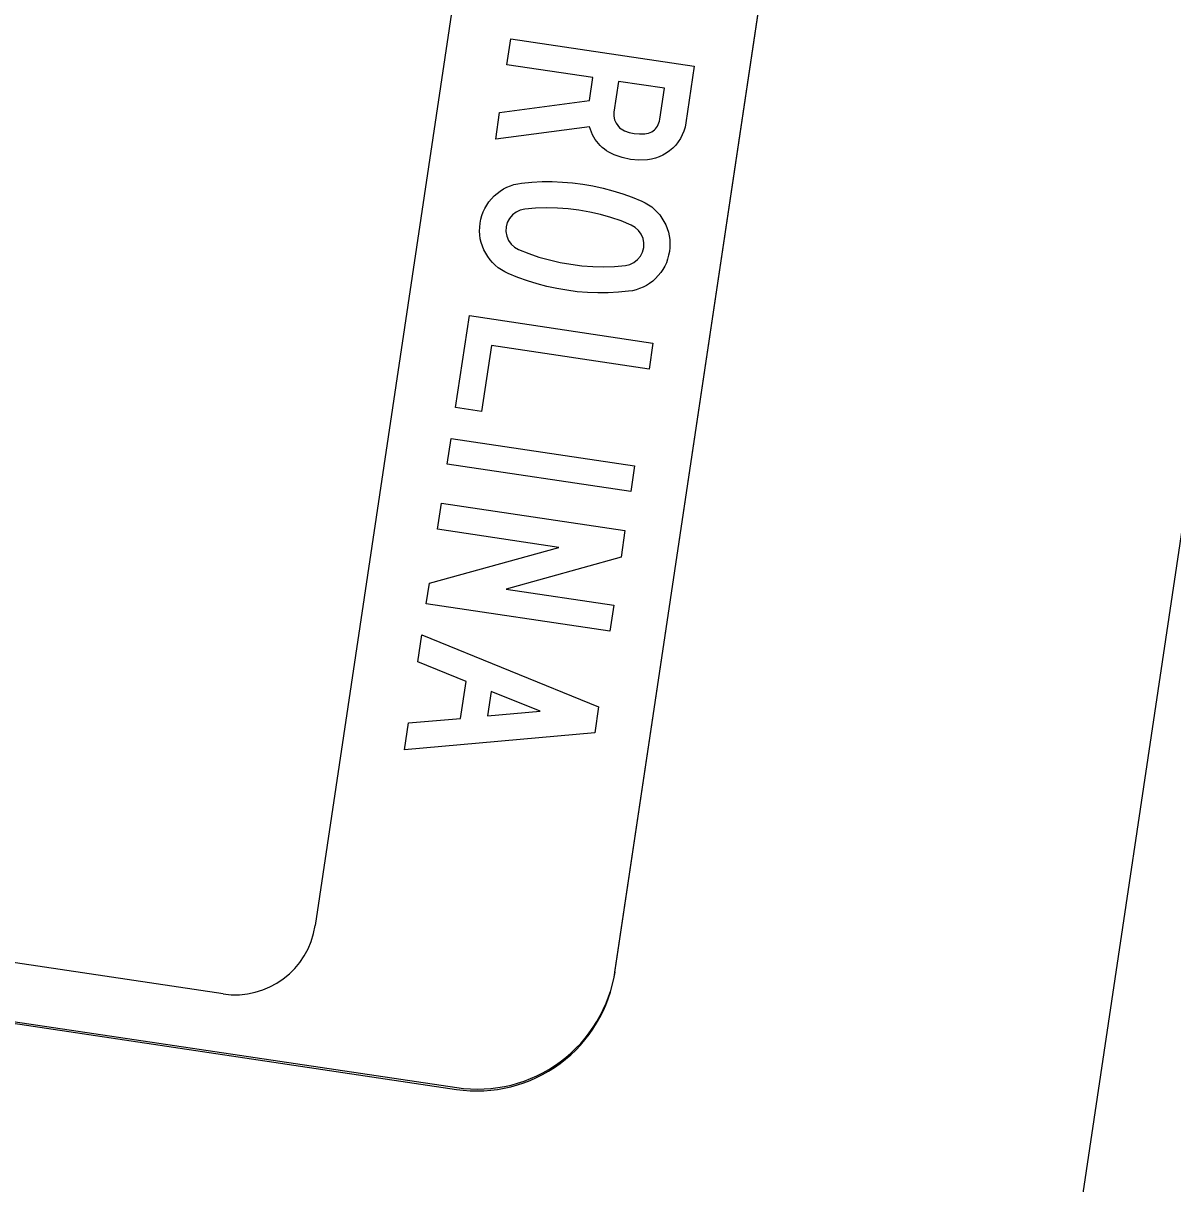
# Model space of a CAD drawing. Extents: x 1581789 to 1622364, y 1043167 to 1103486.
# Drawn here: x 1609065.12 to 1609071.31, y 1094184.21 to 1094190.45 of the extents above; entities that cross this region are included whole.
import ezdxf

# ---------------------------------------------------------------- set-up
doc = ezdxf.new("R2010")
doc.units = 0
doc.layers.add('RD_PD_PatLn2', color=7, linetype='Continuous')

msp = doc.modelspace()

# ---------------------------------------------------------------- linework, layer by layer
at = {"layer": 'RD_PD_PatLn2'}
for p, q in [((1609068.3072, 1094185.3468), (1609071.038, 1094203.6337)), ((1609068.3086, 1094185.3563), (1609071.0395, 1094203.6432)), ((1609057.0697, 1094186.2663), (1609067.4546, 1094184.7154)), ((1609057.0712, 1094186.2758), (1609067.456, 1094184.725))]:
    msp.add_line(p, q, dxfattribs=at)
for points in [[(1609066.6649, 1094156.2944), (1609075.5267, 1094215.6363)], [(1609069.4224, 1094203.8847), (1609068.4174, 1094197.1321), (1609068.4663, 1094197.1389), (1609068.5532, 1094197.3599), (1609068.6839, 1094197.3976), (1609068.7386, 1094197.4909), (1609068.8559, 1094197.5951), (1609069.1355, 1094197.617), (1609069.5451, 1094197.1686), (1609069.6836, 1094196.4711), (1609069.7559, 1094196.3909), (1609069.4503, 1094194.7551), (1609068.9692, 1094194.4852), (1609068.8019, 1094193.487), (1609068.4475, 1094193.2373), (1609067.7611, 1094192.7371), (1609066.6948, 1094185.5973)], [(1609067.6655, 1094189.8247), (1609067.687, 1094189.9687), (1609068.1698, 1094190.0331), (1609068.1882, 1094190.1564), (1609067.7254, 1094190.2255), (1609067.7463, 1094190.3653), (1609068.734, 1094190.2178), (1609068.6883, 1094189.9122), (1609068.684, 1094189.8899), (1609068.6774, 1094189.8687), (1609068.6694, 1094189.8483), (1609068.6594, 1094189.8289), (1609068.6476, 1094189.8108), (1609068.6338, 1094189.7933), (1609068.6179, 1094189.7771), (1609068.6009, 1094189.7625), (1609068.5832, 1094189.7496), (1609068.5647, 1094189.7389), (1609068.5452, 1094189.73), (1609068.5249, 1094189.7229), (1609068.5039, 1094189.7177), (1609068.4819, 1094189.7149), (1609068.4361, 1094189.7126), (1609068.3905, 1094189.7164), (1609068.3451, 1094189.7262), (1609068.3022, 1094189.7417), (1609068.288, 1094189.7482), (1609068.2746, 1094189.7553), (1609068.262, 1094189.7632), (1609068.2501, 1094189.7717), (1609068.2387, 1094189.7809), (1609068.2283, 1094189.7905), (1609068.2184, 1094189.8011), (1609068.2093, 1094189.8122), (1609068.2009, 1094189.8239), (1609068.1933, 1094189.8362), (1609068.1865, 1094189.849), (1609068.1804, 1094189.8627), (1609068.1748, 1094189.877), (1609068.1704, 1094189.8922), (1609067.6655, 1094189.8247), (1609067.6655, 1094189.8247)], [(1609068.3267, 1094190.1357), (1609068.3019, 1094189.9699), (1609068.3009, 1094189.9492), (1609068.3047, 1094189.9297), (1609068.313, 1094189.9106), (1609068.3323, 1094189.8868), (1609068.3576, 1094189.8709), (1609068.3839, 1094189.8616), (1609068.411, 1094189.8559), (1609068.4392, 1094189.8534), (1609068.4671, 1094189.8546), (1609068.4777, 1094189.856), (1609068.4875, 1094189.8583), (1609068.4964, 1094189.8613), (1609068.505, 1094189.8651), (1609068.5125, 1094189.8697), (1609068.5197, 1094189.8751), (1609068.526, 1094189.8812), (1609068.5313, 1094189.8878), (1609068.5362, 1094189.8955), (1609068.5404, 1094189.9036), (1609068.5438, 1094189.9129), (1609068.5463, 1094189.9226), (1609068.5485, 1094189.9331), (1609068.5733, 1094190.0989), (1609068.3267, 1094190.1357), (1609068.3267, 1094190.1357)], [(1609068.0488, 1094189.0125), (1609067.9948, 1094189.0215), (1609067.9413, 1094189.0332), (1609067.8885, 1094189.0472), (1609067.836, 1094189.0635), (1609067.7845, 1094189.0819), (1609067.7333, 1094189.1027), (1609067.7141, 1094189.112), (1609067.6961, 1094189.1224), (1609067.6793, 1094189.134), (1609067.6634, 1094189.1472), (1609067.6487, 1094189.1615), (1609067.6352, 1094189.177), (1609067.6229, 1094189.1937), (1609067.6118, 1094189.2119), (1609067.6018, 1094189.2309), (1609067.5939, 1094189.2503), (1609067.5874, 1094189.2698), (1609067.583, 1094189.29), (1609067.5799, 1094189.3103), (1609067.579, 1094189.331), (1609067.5795, 1094189.3525), (1609067.582, 1094189.374), (1609067.5859, 1094189.395), (1609067.5915, 1094189.4151), (1609067.5985, 1094189.4346), (1609067.6073, 1094189.4532), (1609067.6175, 1094189.4712), (1609067.6294, 1094189.488), (1609067.6426, 1094189.5042), (1609067.6577, 1094189.5198), (1609067.6737, 1094189.5339), (1609067.6903, 1094189.5463), (1609067.7078, 1094189.5575), (1609067.7258, 1094189.5669), (1609067.7445, 1094189.5749), (1609067.764, 1094189.5811), (1609067.7842, 1094189.5858), (1609067.8049, 1094189.5891), (1609067.8599, 1094189.5941), (1609067.9149, 1094189.5967), (1609067.9699, 1094189.5969), (1609068.0245, 1094189.5948), (1609068.0794, 1094189.5903), (1609068.134, 1094189.5835), (1609068.1889, 1094189.5739), (1609068.2431, 1094189.5621), (1609068.2963, 1094189.5481), (1609068.3488, 1094189.5319), (1609068.4006, 1094189.5133), (1609068.4518, 1094189.4926), (1609068.4705, 1094189.483), (1609068.4882, 1094189.4726), (1609068.5046, 1094189.4607), (1609068.5202, 1094189.4476), (1609068.5346, 1094189.4333), (1609068.5477, 1094189.4176), (1609068.5601, 1094189.4009), (1609068.5708, 1094189.3828), (1609068.5805, 1094189.3638), (1609068.5884, 1094189.3447), (1609068.5946, 1094189.325), (1609068.599, 1094189.3051), (1609068.6017, 1094189.2848), (1609068.603, 1094189.264), (1609068.6023, 1094189.2433), (1609068.6001, 1094189.222), (1609068.5959, 1094189.2007), (1609068.5905, 1094189.1806), (1609068.5836, 1094189.1611), (1609068.5751, 1094189.1425), (1609068.565, 1094189.1248), (1609068.5534, 1094189.108), (1609068.5402, 1094189.0918), (1609068.5258, 1094189.0764), (1609068.5102, 1094189.0622), (1609068.4935, 1094189.0499), (1609068.4764, 1094189.0389), (1609068.4588, 1094189.0294), (1609068.44, 1094189.0214), (1609068.4209, 1094189.0152), (1609068.4007, 1094189.0105), (1609068.3799, 1094189.0072), (1609068.3256, 1094189.0018), (1609068.2705, 1094188.9989), (1609068.2156, 1094188.9987), (1609068.1602, 1094189.0005), (1609068.1046, 1094189.0051), (1609068.0488, 1094189.0125), (1609068.0488, 1094189.0125)], [(1609068.07, 1094189.1522), (1609068.1292, 1094189.1447), (1609068.1882, 1094189.1406), (1609068.247, 1094189.1393), (1609068.3053, 1094189.1413), (1609068.3633, 1094189.1465), (1609068.3871, 1094189.152), (1609068.4085, 1094189.1623), (1609068.428, 1094189.1776), (1609068.444, 1094189.1968), (1609068.4553, 1094189.2184), (1609068.4616, 1094189.2427), (1609068.4626, 1094189.2675), (1609068.4582, 1094189.2917), (1609068.4484, 1094189.3144), (1609068.4343, 1094189.3347), (1609068.4164, 1094189.3509), (1609068.3947, 1094189.3632), (1609068.3403, 1094189.3852), (1609068.2852, 1094189.4042), (1609068.2289, 1094189.42), (1609068.1716, 1094189.4333), (1609068.1135, 1094189.4436), (1609068.0552, 1094189.4507), (1609067.9972, 1094189.4546), (1609067.9387, 1094189.4559), (1609067.8804, 1094189.4538), (1609067.8217, 1094189.4488), (1609067.7973, 1094189.4433), (1609067.7756, 1094189.4331), (1609067.7554, 1094189.4179), (1609067.7395, 1094189.3991), (1609067.7281, 1094189.3772), (1609067.7218, 1094189.3532), (1609067.7204, 1094189.3281), (1609067.725, 1094189.3042), (1609067.7347, 1094189.2811), (1609067.7488, 1094189.2608), (1609067.767, 1094189.2446), (1609067.7884, 1094189.2323), (1609067.8431, 1094189.2104), (1609067.8985, 1094189.1913), (1609067.9548, 1094189.1755), (1609068.0118, 1094189.1622), (1609068.07, 1094189.1522), (1609068.07, 1094189.1522)], [(1609067.4501, 1094188.3823), (1609067.5239, 1094188.8765), (1609068.5116, 1094188.729), (1609068.4908, 1094188.5892), (1609067.6428, 1094188.7158), (1609067.5899, 1094188.3614), (1609067.4501, 1094188.3823), (1609067.4501, 1094188.3823)], [(1609067.4046, 1094188.0774), (1609067.4253, 1094188.2158), (1609068.413, 1094188.0683), (1609068.3923, 1094187.9299), (1609067.4046, 1094188.0774), (1609067.4046, 1094188.0774)], [(1609067.2925, 1094187.327), (1609067.3089, 1094187.4368), (1609068.0061, 1094187.6303), (1609067.3524, 1094187.7279), (1609067.3733, 1094187.8677), (1609068.361, 1094187.7202), (1609068.3397, 1094187.5778), (1609067.7222, 1094187.4058), (1609068.3011, 1094187.3193), (1609068.2802, 1094187.1795), (1609067.2925, 1094187.327), (1609067.2925, 1094187.327)], [(1609067.1753, 1094186.5417), (1609067.1968, 1094186.6858), (1609067.4769, 1094186.7107), (1609067.5066, 1094186.9098), (1609067.246, 1094187.0155), (1609067.2675, 1094187.1595), (1609068.2195, 1094186.7727), (1609068.1987, 1094186.6336), (1609067.1753, 1094186.5417), (1609067.1753, 1094186.5417)], [(1609067.6217, 1094186.7238), (1609067.9056, 1094186.7491), (1609067.6413, 1094186.855), (1609067.6217, 1094186.7238), (1609067.6217, 1094186.7238)], [(1609066.199, 1094185.2289), (1609057.1174, 1094186.585)]]:
    msp.add_lwpolyline(points, dxfattribs=at)
for centre, radius, start, end in [((1609066.2628, 1094185.6608), 0.4368, 261.60487, 351.60473), ((1609067.5654, 1094185.4575), 0.7503, 261.50655, 351.50675), ((1609067.5668, 1094185.4671), 0.7503, 261.50655, 351.50675)]:
    msp.add_arc(centre, radius, start, end, dxfattribs=at)

doc.saveas('drawing.dxf')
